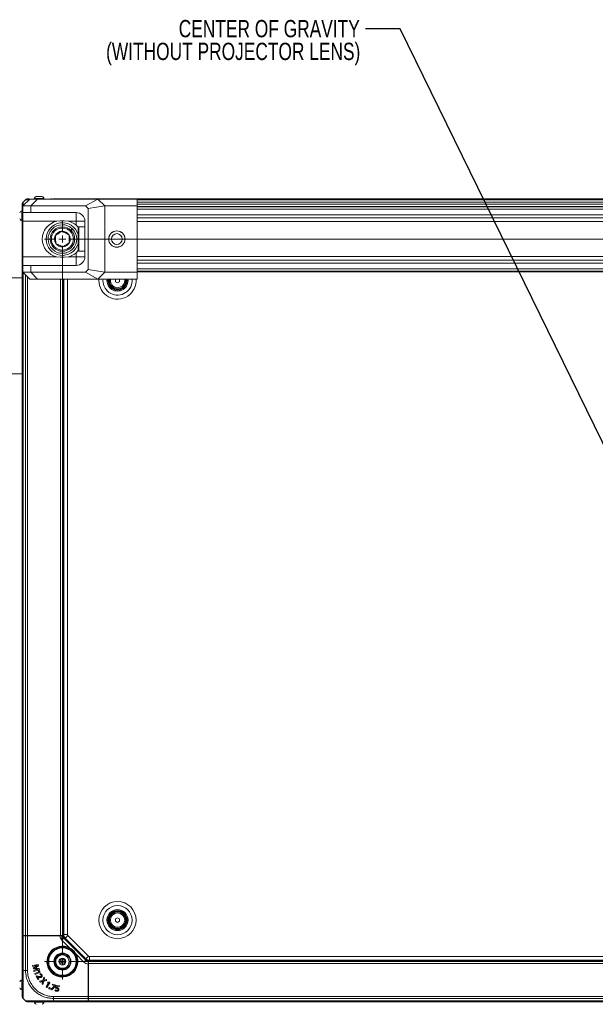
# Model space of a CAD drawing. Header units: millimetres. Extents: x 0 to 1118, y 0 to 864.
# Tile 278 of 372: x 709 to 815, y 385 to 566. Entities that reach past the tile are written whole.
import ezdxf

# ---------------------------------------------------------------- set-up
doc = ezdxf.new("R2010")
doc.units = ezdxf.units.MM
doc.styles.add('SLDTEXTSTYLE1', font='TXT', dxfattribs={"width": 0.75})
doc.dimstyles.new('SLDDIMSTYLE2', dxfattribs={"dimtxt": 0.18, "dimasz": 3.302, "dimexe": 0, "dimexo": 0.0625, "dimgap": 0, "dimtad": 0, "dimtih": 1, "dimtoh": 1, "dimdec": 0, "dimrnd": 1e-09, "dimzin": 0, "dimdsep": 46, "dimtxsty": 'Standard', "dimsah": 1, "dimcen": 0.09, "dimadec": 0, "dimazin": 0, "dimtfac": 3.302, "dimtdec": 0, "dimtofl": 0, "dimtmove": 0, "dimatfit": 3, "dimfxl": 1, "dimfrac": 2, "dimtolj": 1, "dimtzin": 0, "dimarcsym": 0})

# ---------------------------------------------------------------- blocks, each defined once
blk = doc.blocks.new('SW_NOTE_50')
at = {"color": 0, "linetype": 'Continuous', "lineweight": 0, "char_height": 3.175, "attachment_point": 3, "style": 'SLDTEXTSTYLE1'}
for s, insert in [('CENTER OF GRAVITY', (-1.04, 1.62)), ('(WITHOUT PROJECTOR LENS)', (-0.94, -2.56))]:
    blk.add_mtext(s, dxfattribs=dict(at, insert=insert))
blk = doc.blocks.new('SW_CENTERMARKSYMBOL_10')
at = {"color": 0, "linetype": 'Continuous', "lineweight": 0}
for p, q in [((0, 1.27), (0, 3.26)), ((196.25, 1.27), (196.25, 3.26)), ((-1.27, 0), (-3.26, 0)), ((0, 0), (-0.635, 0)), ((0, 0), (0, 0.635)), ((0, 0), (0, -0.635)), ((0, 0), (0.635, 0)), ((1.27, 0), (194.98, 0)), ((196.25, 0), (195.615, 0)), ((196.25, 0), (196.25, 0.635)), ((196.25, 0), (196.25, -0.635)), ((196.25, 0), (196.885, 0)), ((197.52, 0), (199.51, 0)), ((0, -131.48), (0, -1.27)), ((196.25, -131.48), (196.25, -1.27)), ((-1.27, -132.75), (-3.2725, -132.75)), ((0, -132.75), (-0.635, -132.75)), ((0, -132.75), (0, -132.115)), ((0, -132.75), (0, -133.385)), ((0, -132.75), (0.635, -132.75)), ((1.27, -132.75), (194.98, -132.75)), ((196.25, -132.75), (195.615, -132.75)), ((196.25, -132.75), (196.25, -132.115)), ((196.25, -132.75), (196.25, -133.385)), ((196.25, -132.75), (196.885, -132.75)), ((197.52, -132.75), (199.5225, -132.75)), ((0, -134.02), (0, -136.0225)), ((196.25, -134.02), (196.25, -136.0225))]:
    blk.add_line(p, q, dxfattribs=at)

msp = doc.modelspace()

# ---------------------------------------------------------------- linework, layer by layer
at = {"color": 7, "linetype": 'Continuous', "lineweight": 15}
for p, q in [((713.048, 533.905), (711.993, 533.905)), ((710.792, 533.41), (709.542, 532.16)), ((709.542, 532.16), (709.542, 530.91)), ((709.542, 532.16), (709.542, 532.16)), ((709.564, 532.832), (710.021, 533.289)), ((712.242, 533.41), (710.792, 533.41)), ((710.992, 532.16), (712.242, 533.41)), ((721.024, 532.16), (711.007, 532.16)), ((711.007, 530.91), (711.007, 532.16)), ((711.583, 533.5), (711.583, 533.435)), ((713.458, 533.5), (711.583, 533.5)), ((723.31, 533.41), (712.242, 533.41)), ((713.458, 533.435), (713.458, 533.5)), ((715.017, 533.435), (715.168, 533.435)), ((715.168, 533.435), (721.53, 533.435)), ((721.024, 532.16), (723.31, 533.41)), ((721.542, 531.643), (721.024, 532.16)), ((721.542, 531.643), (724.56, 532.16)), ((721.58, 533.435), (908.255, 533.435)), ((721.58, 533.435), (721.58, 533.41)), ((730.542, 533.41), (723.31, 533.41)), ((724.56, 532.16), (723.31, 533.41)), ((724.56, 519.96), (724.56, 532.16)), ((724.56, 532.16), (730.542, 532.16)), ((730.542, 532.16), (730.542, 533.41)), ((730.542, 519.96), (730.542, 532.16)), ((730.542, 532.06), (899.292, 532.06)), ((709.417, 531.269), (709.352, 531.269)), ((709.352, 531.269), (709.352, 529.394)), ((709.542, 530.91), (711.007, 530.91)), ((709.542, 530.91), (709.542, 529.323)), ((711.007, 530.91), (719.33, 530.91)), ((719.33, 530.91), (719.33, 529.323)), ((721.542, 531.643), (721.542, 520.478)), ((709.352, 529.394), (709.417, 529.394)), ((709.542, 529.323), (715.694, 529.323)), ((709.542, 522.798), (709.542, 529.323)), ((715.694, 529.323), (716.455, 529.41)), ((716.455, 529.41), (717.13, 529.41)), ((717.13, 529.41), (717.89, 529.323)), ((717.89, 529.323), (719.33, 529.323)), ((719.33, 529.323), (719.33, 528.587)), ((720.917, 529.323), (719.33, 529.323)), ((719.792, 528.31), (719.667, 528.185)), ((720.917, 528.31), (719.792, 528.31)), ((719.792, 528.31), (719.792, 523.834)), ((720.917, 522.798), (720.917, 529.323)), ((709.417, 527.685), (709.417, 527.835)), ((709.417, 521.322), (709.417, 527.685)), ((718.344, 527.69), (718.605, 527.959)), ((718.641, 527.924), (718.379, 527.655)), ((719.667, 523.935), (719.667, 528.185)), ((709.542, 522.798), (715.694, 522.798)), ((709.542, 521.21), (709.542, 522.798)), ((715.694, 522.798), (716.455, 522.71)), ((717.13, 522.71), (717.89, 522.798)), ((717.89, 522.798), (719.33, 522.798)), ((719.33, 523.534), (719.698, 523.942)), ((719.33, 522.798), (719.33, 523.534)), ((720.917, 522.798), (719.33, 522.798)), ((719.33, 521.21), (719.33, 522.798)), ((719.667, 523.935), (719.792, 523.81)), ((719.792, 523.834), (719.792, 523.81)), ((719.792, 523.81), (720.917, 523.81)), ((709.417, 398.098), (709.417, 521.273)), ((709.417, 521.273), (709.542, 521.273)), ((709.542, 519.96), (709.542, 521.21)), ((709.542, 521.21), (711.007, 521.21)), ((711.007, 521.21), (711.007, 519.96)), ((711.007, 521.21), (719.33, 521.21)), ((716.455, 522.71), (717.13, 522.71)), ((709.542, 519.96), (709.542, 519.96)), ((710.792, 518.71), (709.542, 519.96)), ((710.992, 519.96), (712.242, 518.71)), ((721.024, 519.96), (711.007, 519.96)), ((721.542, 520.478), (721.024, 519.96)), ((721.024, 519.96), (723.31, 518.71)), ((721.542, 520.478), (724.56, 519.96)), ((724.56, 519.96), (723.31, 518.71)), ((724.56, 519.96), (730.542, 519.96)), ((899.292, 520.06), (730.542, 520.06)), ((730.542, 519.96), (730.542, 518.71)), ((709.417, 518.962), (706.044, 518.962)), ((712.242, 518.71), (710.792, 518.71)), ((723.31, 518.71), (712.242, 518.71)), ((716.917, 518.71), (716.917, 398.098)), ((717.055, 518.71), (717.055, 398.276)), ((730.542, 518.71), (723.31, 518.71)), ((726.53, 518.659), (726.618, 518.71)), ((726.53, 518.212), (726.53, 518.659)), ((726.917, 517.988), (726.53, 518.212)), ((727.305, 518.212), (726.917, 517.988)), ((727.233, 518.7), (727.305, 518.659)), ((727.305, 518.659), (727.305, 518.212)), ((728.492, 518.435), (728.468, 518.71)), ((706.043, 501.312), (709.417, 501.312)), ((726.53, 401.159), (726.917, 401.383)), ((726.53, 400.712), (726.53, 401.159)), ((726.917, 400.488), (726.53, 400.712)), ((726.917, 401.383), (727.305, 401.159)), ((727.305, 400.712), (726.917, 400.488)), ((727.305, 401.159), (727.305, 400.712)), ((709.417, 398.098), (709.564, 398.098)), ((709.417, 391.686), (709.417, 398.049)), ((709.542, 398.054), (709.542, 398.098)), ((709.564, 398.098), (710.021, 398.098)), ((710.021, 398.063), (709.564, 398.055)), ((709.564, 398.055), (709.564, 391.686)), ((710.021, 398.098), (710.374, 398.098)), ((710.021, 398.048), (710.021, 398.063)), ((710.021, 398.063), (716.486, 398.063)), ((710.021, 398.033), (710.021, 398.048)), ((710.021, 398.048), (716.486, 398.048)), ((710.021, 398.033), (716.486, 398.033)), ((710.021, 391.658), (710.021, 398.033)), ((716.417, 398.098), (710.374, 398.098)), ((716.337, 398.03), (710.374, 398.03)), ((710.374, 398.03), (710.374, 391.66)), ((710.792, 398.098), (710.792, 398.063)), ((711.567, 398.063), (711.567, 398.098)), ((712.067, 398.098), (712.067, 398.063)), ((715.735, 398.098), (715.77, 398.063)), ((716.417, 398.098), (716.917, 398.098)), ((716.486, 398.048), (716.486, 398.063)), ((716.486, 398.063), (716.59, 398.048)), ((716.486, 398.033), (716.59, 398.048)), ((716.486, 398.048), (716.486, 398.033)), ((716.486, 398.048), (716.59, 398.048)), ((716.59, 398.048), (716.667, 398.059)), ((716.667, 398.067), (716.667, 397.165)), ((716.667, 398.059), (716.915, 398.059)), ((716.837, 398.039), (716.915, 398.059)), ((716.917, 398.048), (716.915, 398.059)), ((716.99, 398.098), (716.917, 398.098)), ((716.917, 398.048), (716.919, 398.037)), ((717.087, 398.037), (716.919, 398.037)), ((716.99, 398.098), (717.072, 398.098)), ((717.051, 398.037), (716.99, 398.098)), ((717.705, 398.276), (717.055, 398.276)), ((717.778, 398.099), (717.318, 397.64)), ((717.778, 398.099), (721.581, 394.296)), ((716.698, 397.247), (717.051, 397.6)), ((718.137, 395.808), (716.698, 397.247)), ((717.127, 397.638), (717.051, 397.6)), ((717.051, 397.6), (721.081, 393.569)), ((717.127, 397.638), (721.12, 393.645)), ((717.318, 397.64), (721.122, 393.837)), ((717.038, 394.756), (717.113, 394.736)), ((717.27, 394.457), (717.423, 394.365)), ((718.058, 395.774), (718.657, 395.175)), ((718.137, 395.808), (718.113, 395.764)), ((718.657, 395.175), (719.256, 394.577)), ((719.246, 394.632), (719.29, 394.655)), ((720.729, 393.216), (719.29, 394.655)), ((712.353, 392.784), (711.308, 392.615)), ((711.308, 392.615), (711.348, 392.44)), ((711.31, 392.614), (711.308, 392.615)), ((712.352, 392.782), (711.31, 392.614)), ((711.31, 392.614), (711.35, 392.442)), ((712.212, 392.598), (712.21, 392.595)), ((712.21, 392.595), (712.211, 392.592)), ((712.214, 392.591), (712.211, 392.592)), ((712.212, 392.598), (712.214, 392.591)), ((712.352, 392.782), (712.353, 392.784)), ((712.408, 392.538), (712.352, 392.782)), ((712.411, 392.537), (712.353, 392.784)), ((714.023, 393.223), (714.156, 393.223)), ((714.155, 393.31), (714.155, 393.348)), ((715.356, 393.662), (715.334, 393.558)), ((717.989, 393.068), (717.909, 392.849)), ((717.983, 393.008), (717.94, 392.836)), ((720.729, 393.216), (721.081, 393.569)), ((721.081, 393.569), (721.12, 393.645)), ((721.581, 394.296), (721.122, 393.837)), ((721.512, 392.855), (721.512, 386.893)), ((721.53, 393.109), (721.515, 393.004)), ((721.515, 393.004), (721.515, 386.539)), ((721.53, 393.004), (721.515, 393.004)), ((721.519, 393.605), (721.519, 393.437)), ((721.58, 393.508), (721.519, 393.569)), ((721.519, 393.437), (721.53, 393.435)), ((721.52, 393.355), (721.541, 393.434)), ((721.53, 393.435), (721.541, 393.434)), ((721.541, 393.185), (721.53, 393.109)), ((721.53, 393.109), (721.545, 393.004)), ((721.53, 393.109), (721.53, 393.004)), ((721.53, 393.004), (721.53, 386.539)), ((721.53, 393.004), (721.545, 393.004)), ((721.541, 393.434), (721.541, 393.185)), ((721.545, 393.004), (721.545, 386.539)), ((721.58, 393.591), (721.58, 393.508)), ((721.58, 393.56), (908.255, 393.56)), ((721.58, 393.435), (721.58, 393.508)), ((721.58, 393.435), (908.255, 393.435)), ((721.58, 392.935), (721.58, 393.435)), ((908.255, 392.935), (721.58, 392.935)), ((721.58, 392.935), (721.58, 386.893)), ((721.758, 394.223), (721.758, 393.573)), ((721.758, 394.223), (908.076, 394.223)), ((721.758, 393.573), (908.076, 393.573)), ((709.417, 391.535), (709.417, 391.686)), ((709.86, 391.685), (709.564, 391.685)), ((711.348, 392.44), (711.768, 392.512)), ((711.35, 392.442), (711.348, 392.44)), ((711.35, 392.442), (711.767, 392.514)), ((711.835, 392.396), (711.426, 392.157)), ((711.426, 392.157), (711.46, 392.012)), ((711.429, 392.156), (711.426, 392.157)), ((711.836, 392.394), (711.429, 392.156)), ((711.429, 392.156), (711.462, 392.014)), ((711.462, 392.014), (711.46, 392.012)), ((711.46, 392.012), (711.941, 391.965)), ((711.462, 392.014), (711.941, 391.967)), ((711.934, 391.817), (711.519, 391.7)), ((711.519, 391.7), (711.561, 391.517)), ((711.522, 391.699), (711.519, 391.7)), ((711.935, 391.815), (711.522, 391.699)), ((711.522, 391.699), (711.563, 391.52)), ((711.561, 391.517), (712.577, 391.814)), ((711.563, 391.52), (711.561, 391.517)), ((711.563, 391.52), (712.575, 391.816)), ((711.691, 392.123), (711.689, 392.131)), ((711.689, 392.131), (711.692, 392.129)), ((711.691, 392.123), (711.693, 392.125)), ((711.693, 392.125), (711.692, 392.129)), ((712.503, 391.447), (711.731, 391.102)), ((711.731, 391.102), (711.807, 390.932)), ((711.734, 391.101), (711.731, 391.102)), ((712.505, 391.446), (711.734, 391.101)), ((711.734, 391.101), (711.808, 390.935)), ((711.767, 392.514), (711.768, 392.512)), ((711.807, 390.932), (712.738, 391.348)), ((711.808, 390.935), (711.807, 390.932)), ((711.808, 390.935), (712.735, 391.349)), ((711.836, 392.394), (711.835, 392.396)), ((711.935, 391.815), (711.934, 391.817)), ((711.941, 391.967), (711.941, 391.965)), ((712.026, 392.309), (712.408, 392.538)), ((712.026, 392.309), (712.027, 392.307)), ((712.027, 392.307), (712.411, 392.537)), ((712.075, 392.103), (712.076, 392.105)), ((712.519, 392.057), (712.075, 392.103)), ((712.521, 392.059), (712.076, 392.105)), ((712.459, 391.672), (712.339, 391.582)), ((712.339, 391.582), (712.501, 391.45)), ((712.343, 391.582), (712.339, 391.582)), ((712.459, 391.669), (712.343, 391.582)), ((712.343, 391.582), (712.503, 391.452)), ((712.365, 391.936), (712.363, 391.934)), ((712.363, 391.934), (712.364, 391.929)), ((712.367, 391.927), (712.364, 391.929)), ((712.365, 391.936), (712.367, 391.927)), ((712.408, 392.538), (712.411, 392.537)), ((712.672, 391.496), (712.459, 391.672)), ((712.459, 391.669), (712.459, 391.672)), ((712.67, 391.494), (712.459, 391.669)), ((712.503, 391.452), (712.501, 391.45)), ((712.501, 391.45), (712.503, 391.447)), ((712.503, 391.452), (712.505, 391.446)), ((712.505, 391.446), (712.503, 391.447)), ((712.519, 392.057), (712.521, 392.059)), ((712.575, 391.816), (712.519, 392.057)), ((712.577, 391.814), (712.521, 392.059)), ((712.575, 391.816), (712.577, 391.814)), ((712.753, 391.104), (712.669, 390.982)), ((712.67, 391.494), (712.672, 391.496)), ((712.735, 391.349), (712.67, 391.494)), ((712.738, 391.348), (712.672, 391.496)), ((712.754, 391.101), (712.673, 390.983)), ((712.735, 391.349), (712.738, 391.348)), ((712.86, 390.846), (712.858, 390.845)), ((713.01, 390.896), (713.011, 390.897)), ((717.125, 391.869), (717.122, 391.868)), ((721.545, 392.288), (721.58, 392.253)), ((709.417, 389.976), (709.352, 389.976)), ((709.352, 389.976), (709.352, 388.101)), ((712.059, 390.679), (711.96, 390.615)), ((711.96, 390.615), (712.335, 390.034)), ((711.963, 390.614), (711.96, 390.615)), ((712.06, 390.676), (711.963, 390.614)), ((711.963, 390.614), (712.336, 390.037)), ((712.218, 390.638), (712.059, 390.679)), ((712.06, 390.676), (712.059, 390.679)), ((712.218, 390.635), (712.06, 390.676)), ((712.218, 390.635), (712.218, 390.638)), ((712.24, 390.473), (712.245, 390.476)), ((712.24, 390.473), (712.243, 390.472)), ((712.466, 390.121), (712.24, 390.473)), ((712.243, 390.472), (712.245, 390.474)), ((712.469, 390.12), (712.243, 390.472)), ((712.245, 390.476), (712.245, 390.474)), ((712.245, 390.476), (712.359, 390.442)), ((712.245, 390.474), (712.358, 390.44)), ((712.335, 390.034), (712.469, 390.12)), ((712.336, 390.037), (712.335, 390.034)), ((712.336, 390.037), (712.466, 390.121)), ((712.359, 390.442), (712.358, 390.44)), ((712.466, 390.121), (712.469, 390.12)), ((713.202, 389.852), (712.603, 389.693)), ((712.603, 389.693), (712.76, 389.537)), ((712.607, 389.691), (712.603, 389.693)), ((713.204, 389.85), (712.607, 389.691)), ((712.607, 389.691), (712.761, 389.54)), ((712.76, 389.537), (712.983, 389.613)), ((712.761, 389.54), (712.76, 389.537)), ((712.761, 389.54), (712.982, 389.615)), ((712.815, 390.598), (712.813, 390.6)), ((712.932, 390.449), (712.934, 390.448)), ((712.982, 389.615), (712.983, 389.613)), ((713.129, 389.468), (713.062, 389.238)), ((713.065, 389.239), (713.062, 389.238)), ((713.062, 389.238), (713.221, 389.081)), ((713.131, 389.468), (713.065, 389.239)), ((713.065, 389.239), (713.22, 389.086)), ((713.131, 389.468), (713.129, 389.468)), ((713.191, 389.69), (713.191, 389.687)), ((713.191, 389.69), (713.197, 389.684)), ((713.191, 389.687), (713.194, 389.683)), ((713.197, 389.684), (713.194, 389.683)), ((713.356, 390.435), (713.202, 389.852)), ((713.204, 389.85), (713.202, 389.852)), ((713.357, 390.431), (713.204, 389.85)), ((713.22, 389.086), (713.371, 389.694)), ((713.22, 389.086), (713.221, 389.081)), ((713.221, 389.081), (713.373, 389.692)), ((713.513, 390.28), (713.356, 390.435)), ((713.357, 390.431), (713.356, 390.435)), ((713.51, 390.279), (713.357, 390.431)), ((713.371, 389.694), (713.951, 389.843)), ((713.371, 389.694), (713.373, 389.692)), ((713.373, 389.692), (713.955, 389.842)), ((713.376, 389.856), (713.379, 389.856)), ((713.38, 389.852), (713.376, 389.856)), ((713.381, 389.854), (713.379, 389.856)), ((713.38, 389.852), (713.381, 389.854)), ((713.439, 390.045), (713.51, 390.279)), ((713.439, 390.045), (713.441, 390.044)), ((713.441, 390.044), (713.513, 390.28)), ((713.51, 390.279), (713.513, 390.28)), ((713.798, 389.997), (713.565, 389.922)), ((713.798, 389.995), (713.565, 389.92)), ((713.565, 389.92), (713.565, 389.922)), ((713.955, 389.842), (713.798, 389.997)), ((713.798, 389.995), (713.798, 389.997)), ((713.951, 389.843), (713.798, 389.995)), ((714.255, 389.382), (713.805, 388.667)), ((714.258, 389.382), (713.808, 388.667)), ((713.951, 389.843), (713.955, 389.842)), ((713.962, 388.57), (714.503, 389.429)), ((713.963, 388.567), (714.506, 389.429)), ((714.095, 389.544), (714.045, 389.403)), ((714.048, 389.405), (714.045, 389.403)), ((714.045, 389.403), (714.253, 389.383)), ((714.096, 389.542), (714.048, 389.405)), ((714.048, 389.405), (714.254, 389.385)), ((714.369, 389.516), (714.095, 389.544)), ((714.096, 389.542), (714.095, 389.544)), ((714.369, 389.513), (714.096, 389.542)), ((714.254, 389.385), (714.253, 389.383)), ((714.253, 389.383), (714.255, 389.382)), ((714.254, 389.385), (714.258, 389.382)), ((714.258, 389.382), (714.255, 389.382)), ((714.506, 389.429), (714.369, 389.516)), ((714.369, 389.513), (714.369, 389.516)), ((714.503, 389.429), (714.369, 389.513)), ((714.503, 389.429), (714.506, 389.429)), ((714.964, 389.182), (714.911, 389.032)), ((714.913, 389.033), (714.911, 389.032)), ((714.911, 389.032), (715.363, 388.871)), ((714.966, 389.18), (714.913, 389.033)), ((714.913, 389.033), (715.365, 388.872)), ((715.61, 388.953), (714.964, 389.182)), ((714.966, 389.18), (714.964, 389.182)), ((715.607, 388.951), (714.966, 389.18)), ((715.715, 388.933), (715.551, 388.44)), ((715.716, 388.93), (715.554, 388.443)), ((715.566, 388.837), (715.607, 388.951)), ((715.568, 388.836), (715.61, 388.953)), ((715.607, 388.951), (715.61, 388.953)), ((716.232, 388.833), (715.715, 388.933)), ((715.716, 388.93), (715.715, 388.933)), ((716.23, 388.831), (715.716, 388.93)), ((716.705, 390.674), (716.705, 390.542)), ((716.83, 390.673), (716.792, 390.673)), ((709.352, 388.101), (709.417, 388.101)), ((713.805, 388.667), (713.963, 388.567)), ((713.808, 388.667), (713.805, 388.667)), ((713.808, 388.667), (713.962, 388.57)), ((713.962, 388.57), (713.963, 388.567)), ((714.325, 388.475), (714.323, 388.476)), ((714.378, 388.314), (714.376, 388.312)), ((714.376, 388.312), (714.377, 388.312)), ((714.378, 388.314), (714.378, 388.314)), ((714.484, 388.533), (714.485, 388.535)), ((714.536, 388.372), (714.538, 388.371)), ((715.362, 388.868), (714.67, 388.205)), ((714.674, 388.206), (714.67, 388.205)), ((714.67, 388.205), (714.862, 388.137)), ((715.364, 388.867), (714.674, 388.206)), ((714.674, 388.206), (714.861, 388.139)), ((714.861, 388.139), (715.566, 388.837)), ((714.861, 388.139), (714.862, 388.137)), ((714.862, 388.137), (715.568, 388.836)), ((715.363, 388.871), (715.362, 388.868)), ((715.364, 388.867), (715.362, 388.868)), ((715.365, 388.872), (715.363, 388.871)), ((715.365, 388.872), (715.364, 388.867)), ((715.476, 388.132), (715.41, 387.997)), ((715.477, 388.129), (715.413, 387.997)), ((715.566, 388.837), (715.568, 388.836)), ((715.664, 387.889), (715.663, 387.887)), ((715.686, 388.036), (715.686, 388.038)), ((715.691, 388.425), (715.69, 388.423)), ((715.746, 388.554), (715.816, 388.753)), ((715.746, 388.554), (715.749, 388.556)), ((715.749, 388.556), (715.817, 388.75)), ((715.816, 388.753), (715.817, 388.75)), ((715.816, 388.753), (716.2, 388.679)), ((715.817, 388.75), (716.202, 388.676)), ((715.822, 388.544), (715.822, 388.547)), ((715.941, 388.179), (715.938, 388.179)), ((716.052, 388.433), (716.053, 388.435)), ((716.133, 388.156), (716.135, 388.156)), ((716.2, 388.679), (716.23, 388.831)), ((716.2, 388.679), (716.202, 388.676)), ((716.202, 388.676), (716.232, 388.833)), ((716.23, 388.831), (716.232, 388.833)), ((721.58, 388.082), (721.53, 388.082)), ((721.545, 388.585), (721.58, 388.585)), ((721.58, 388.085), (721.545, 388.085)), ((721.58, 387.948), (721.545, 387.948)), ((721.58, 387.935), (721.545, 387.935)), ((721.545, 387.435), (721.58, 387.435)), ((710.021, 386.082), (709.564, 386.539)), ((711.583, 385.935), (711.583, 385.87)), ((711.583, 385.87), (713.458, 385.87)), ((713.458, 385.87), (713.458, 385.935)), ((715.168, 385.935), (715.017, 385.935)), ((721.515, 386.539), (715.139, 386.539)), ((715.142, 386.893), (721.512, 386.893)), ((715.167, 386.378), (715.167, 386.082)), ((715.167, 386.082), (721.537, 386.082)), ((721.53, 385.935), (715.168, 385.935)), ((721.53, 386.539), (721.515, 386.539)), ((721.545, 386.539), (721.53, 386.539)), ((721.545, 386.539), (721.537, 386.082)), ((721.54, 386.285), (721.58, 386.285)), ((721.58, 386.539), (721.58, 386.893)), ((721.58, 386.893), (908.255, 386.893)), ((908.255, 386.539), (721.58, 386.539)), ((721.58, 386.082), (721.58, 386.539)), ((721.58, 386.082), (908.255, 386.082)), ((721.58, 385.935), (721.58, 386.082)), ((908.255, 385.935), (721.58, 385.935))]:
    msp.add_line(p, q, dxfattribs=at)
at = {"color": 9, "linetype": 'Continuous', "lineweight": 15}
for p, q in [((899.292, 533.289), (730.542, 533.289)), ((730.542, 532.832), (899.292, 532.832)), ((899.292, 532.478), (730.542, 532.478)), ((899.292, 531.97), (730.542, 531.97)), ((730.542, 531.526), (899.292, 531.526)), ((899.292, 530.504), (730.542, 530.504)), ((730.542, 529.927), (899.292, 529.927)), ((899.292, 529.293), (730.542, 529.293)), ((730.542, 522.828), (899.292, 522.828)), ((899.292, 522.194), (730.542, 522.194)), ((730.542, 521.617), (899.292, 521.617)), ((709.564, 519.939), (709.564, 398.098)), ((710.021, 398.098), (710.021, 519.482)), ((899.292, 520.595), (730.542, 520.595)), ((730.542, 520.151), (899.292, 520.151)), ((710.374, 519.128), (710.374, 398.098)), ((716.417, 398.098), (716.417, 518.71)), ((717.042, 518.71), (717.042, 398.098)), ((717.705, 518.71), (717.705, 398.276)), ((723.501, 518.435), (723.512, 518.71)), ((724.24, 518.435), (724.254, 518.71)), ((728.235, 518.435), (728.206, 518.71)), ((709.661, 398.098), (709.661, 398.057)), ((721.545, 386.935), (721.58, 386.935))]:
    msp.add_line(p, q, dxfattribs=at)
at = {"color": 7, "linetype": 'Continuous', "lineweight": 15, "flags": 128}
for points in [[(714.823, 533.41), (714.765, 533.426), (714.667, 533.435)], [(714.155, 393.348), (714.121, 393.689), (714.077, 393.862)], [(712.673, 390.983), (712.671, 390.983), (712.669, 390.982)], [(712.754, 391.101), (712.754, 391.102), (712.753, 391.104)], [(717.343, 390.596), (717.171, 390.639), (716.83, 390.673)], [(714.378, 388.314), (714.378, 388.313), (714.377, 388.313), (714.377, 388.312)], [(715.413, 387.997), (715.411, 387.997), (715.41, 387.997)], [(715.477, 388.129), (715.476, 388.131), (715.476, 388.132)], [(715.554, 388.443), (715.553, 388.441), (715.551, 388.44)]]:
    msp.add_lwpolyline(points, dxfattribs=at)
at = {"color": 9, "linetype": 'Continuous', "lineweight": 15, "flags": 128}
msp.add_lwpolyline([(715.017, 533.435), (715.086, 533.426), (715.128, 533.41)], dxfattribs=at)
at = {"color": 7, "linetype": 'Continuous', "lineweight": 15}
for centre, radius in [((716.792, 526.06), 2.25), ((716.792, 526.06), 2.025), ((726.792, 526.06), 1.5), ((726.792, 526.06), 1.485), ((726.792, 526.06), 0.992), ((726.917, 400.935), 3.417), ((726.917, 400.935), 2.677), ((726.917, 400.935), 1.938), ((726.917, 400.935), 1.75), ((726.917, 400.935), 1.688), ((726.917, 400.935), 1.575), ((726.917, 400.935), 1.5), ((726.917, 400.935), 1.318), ((716.792, 393.31), 2.638), ((716.792, 393.31), 2.513), ((716.792, 393.31), 1.562), ((716.792, 393.31), 0.65), ((716.792, 393.31), 0.472), ((716.792, 393.31), 0.223)]:
    msp.add_circle(centre, radius, dxfattribs=at)
for centre, radius, start, end in [((712.521, 532.962), 1.081, 119.2162, 150.11785), ((712.521, 532.962), 1.081, 29.88215, 60.7838), ((709.891, 530.332), 1.081, 119.88215, 150.7838), ((719.33, 529.323), 1.588, 360, 90), ((709.891, 530.332), 1.081, 209.2162, 240.11785), ((716.455, 526.06), 3.35, 103.12409, 256.87591), ((716.792, 526.06), 3, 16.59784, 343.40216), ((716.792, 526.06), 2.625, 46.3178, 45.22643), ((717.13, 526.06), 3.35, 48.95007, 76.87591), ((716.792, 526.06), 1.443, 153.17836, 213.17836), ((716.792, 526.06), 1.443, 93.17836, 153.17836), ((716.792, 526.06), 1.443, 33.17836, 93.17836), ((716.792, 526.06), 1.443, 333.17836, 33.17836), ((716.792, 526.06), 1.443, 213.17836, 273.17836), ((716.792, 526.06), 1.443, 273.17836, 333.17836), ((717.13, 526.06), 3.35, 283.12409, 311.04993), ((719.33, 522.798), 1.588, 270, 0), ((726.917, 518.435), 1.75, 170.9589, 9.0411), ((726.917, 518.435), 1.688, 170.62108, 9.37892), ((726.917, 518.435), 1.575, 169.94443, 0), ((726.917, 518.435), 1.5, 169.43602, 10.56398), ((717.955, 398.276), 0.9, 180, 225), ((717.955, 398.276), 0.25, 180, 225), ((716.792, 393.31), 2.837, 61.69971, 28.30029), ((716.792, 393.31), 2.787, 61.69971, 28.30029), ((716.792, 393.31), 2.77, 55.45588, 34.54412), ((716.792, 393.31), 1.354, 120.69597, 284.29378), ((716.792, 393.31), 1.229, 59.10479, 345.74281), ((716.792, 393.31), 1.479, 77.2483, 122.20003), ((716.792, 393.31), 2.77, 34.54412, 55.45588), ((721.758, 394.473), 0.9, 225, 270), ((721.758, 394.473), 0.25, 225, 270), ((709.891, 389.039), 1.081, 119.88215, 150.7838), ((709.891, 389.039), 1.081, 209.2162, 240.11785), ((712.521, 386.409), 1.081, 209.88215, 240.7838), ((712.521, 386.409), 1.081, 299.2162, 330.11785)]:
    msp.add_arc(centre, radius, start, end, dxfattribs=at)
at = {"color": 9, "linetype": 'Continuous', "lineweight": 15}
for radius, start, end in [(3.417, 180, 4.6168), (2.677, 180, 5.8962), (1.938, 171.84014, 8.15986), (1.318, 167.95614, 0)]:
    msp.add_arc((726.917, 518.435), radius, start, end, dxfattribs=at)
at = {"color": 7, "linetype": 'Continuous', "lineweight": 15}
for centre, major_axis, ratio, start_param, end_param in [((714.542, 537.16), (4.619, 4.619), 0.4142136, 3.5301323, 3.5342917), ((721.53, 532.935), (0, 0.5), 0.0174551, 5.9656249, 6.2831853), ((709.917, 521.322), (0.5, 0), 0.0174551, 3.1415927, 3.9269908), ((714.542, 514.96), (-4.619, 4.619), 0.4142136, 5.8904862, 5.8946457), ((709.917, 398.049), (0.5, 0), 0.0174551, 2.3561945, 3.1415927), ((710.374, 398.039), (0.5, 0), 0.0174551, 3.9269908, 4.712389), ((721.521, 386.893), (0, 0.5), 0.0174551, 1.5707963, 2.3561945), ((721.53, 386.435), (0, 0.5), 0.0174551, 3.1415927, 3.9269908)]:
    msp.add_ellipse(centre, major_axis=major_axis, ratio=ratio, start_param=start_param, end_param=end_param, dxfattribs=at)
for points in [[(709.563, 532.832), (709.542, 532.807), (709.498, 532.758), (709.453, 532.671), (709.423, 532.576), (709.419, 532.511), (709.417, 532.478)], [(710.021, 533.289), (710.045, 533.311), (710.094, 533.355), (710.182, 533.4), (710.276, 533.43), (710.341, 533.434), (710.374, 533.435)], [(709.564, 527.685), (709.542, 527.685), (709.498, 527.685), (709.453, 527.685), (709.423, 527.685), (709.419, 527.685), (709.417, 527.685)], [(709.564, 391.686), (709.542, 391.686), (709.498, 391.686), (709.453, 391.686), (709.423, 391.686), (709.419, 391.686), (709.417, 391.686)], [(710.021, 391.658), (710.045, 391.658), (710.094, 391.658), (710.182, 391.659), (710.276, 391.659), (710.341, 391.66), (710.374, 391.66)], [(709.564, 386.539), (709.542, 386.563), (709.498, 386.612), (709.453, 386.7), (709.423, 386.794), (709.419, 386.86), (709.417, 386.893)], [(710.021, 386.082), (710.045, 386.06), (710.094, 386.016), (710.182, 385.971), (710.276, 385.941), (710.342, 385.937), (710.374, 385.935)], [(715.139, 386.539), (715.139, 386.563), (715.14, 386.612), (715.14, 386.7), (715.141, 386.794), (715.141, 386.86), (715.142, 386.893)], [(715.167, 386.082), (715.167, 386.06), (715.167, 386.016), (715.167, 385.971), (715.168, 385.941), (715.168, 385.937), (715.168, 385.935)]]:
    msp.add_open_spline(points, degree=3, dxfattribs=at)
for points, knots in [([(709.417, 527.685), (709.417, 528.083), (709.417, 528.763), (709.417, 529.672), (709.417, 530.417), (709.417, 531.068), (709.417, 531.609), (709.417, 532.029), (709.417, 532.32), (709.417, 532.46), (709.417, 532.473), (709.417, 532.478)], [0, 0, 0, 0, 0.1584128, 0.2711139, 0.3838354, 0.4991898, 0.6083334, 0.7174776, 0.826751, 0.9360043, 1, 1, 1, 1]), ([(709.542, 532.16), (709.557, 532.162), (709.586, 532.167), (709.807, 532.173), (710.156, 532.171), (710.564, 532.164), (710.875, 532.162), (710.992, 532.16)], [0, 0, 0, 0, 0.2138865, 0.4339709, 0.6478581, 0.8679536, 1, 1, 1, 1]), ([(710.374, 533.435), (710.386, 533.435), (710.409, 533.435), (710.526, 533.435), (710.663, 533.435), (710.708, 533.435)], [0, 0, 0, 0, 0.40144, 0.8028188, 1, 1, 1, 1]), ([(719.694, 528.212), (719.683, 528.225), (719.581, 528.364), (719.449, 528.481), (719.33, 528.587)], [0, 0, 0, 0, 0.098449, 1, 1, 1, 1]), ([(715.519, 526.721), (715.483, 526.658), (715.366, 526.452), (715.341, 526.044), (715.401, 525.638), (715.536, 525.442), (715.578, 525.38)], [0, 0, 0, 0, 0.1533451, 0.49839, 0.8425732, 1, 1, 1, 1]), ([(716.712, 527.502), (716.643, 527.457), (716.451, 527.331), (716.095, 527.098), (715.751, 526.873), (715.563, 526.75), (715.504, 526.712)], [0, 0, 0, 0, 0.1809422, 0.5062926, 0.8439745, 1, 1, 1, 1]), ([(715.504, 526.712), (715.51, 526.613), (715.521, 526.412), (715.541, 526.04), (715.564, 525.64), (715.578, 525.384), (715.584, 525.271)], [0, 0, 0, 0, 0.2164575, 0.4403159, 0.7519042, 1, 1, 1, 1]), ([(718, 526.85), (717.912, 526.895), (717.732, 526.986), (717.399, 527.154), (717.042, 527.335), (716.813, 527.45), (716.712, 527.502)], [0, 0, 0, 0, 0.2164575, 0.4403159, 0.7519042, 1, 1, 1, 1]), ([(718.08, 525.409), (718.075, 525.508), (718.064, 525.709), (718.043, 526.081), (718.021, 526.481), (718.006, 526.737), (718, 526.85)], [0, 0, 0, 0, 0.21645753, 0.44031588, 0.75190421, 1, 1, 1, 1]), ([(715.584, 525.271), (715.672, 525.226), (715.852, 525.135), (716.185, 524.967), (716.542, 524.786), (716.771, 524.671), (716.872, 524.619)], [0, 0, 0, 0, 0.2164575, 0.4403159, 0.7519042, 1, 1, 1, 1]), ([(716.872, 524.619), (716.931, 524.658), (717.119, 524.78), (717.463, 525.006), (717.819, 525.238), (718.011, 525.364), (718.08, 525.409)], [0, 0, 0, 0, 0.1560255, 0.4937074, 0.8190578, 1, 1, 1, 1]), ([(709.542, 519.96), (709.557, 519.958), (709.586, 519.954), (709.807, 519.948), (710.156, 519.95), (710.564, 519.957), (710.875, 519.959), (710.992, 519.96)], [0, 0, 0, 0, 0.2138865, 0.4339709, 0.6478581, 0.8679536, 1, 1, 1, 1]), ([(716.337, 398.03), (716.393, 398.031), (716.506, 398.031), (716.657, 398.032), (716.771, 398.035), (716.825, 398.037), (716.834, 398.038), (716.837, 398.039)], [0, 0, 0, 0, 0.2256354, 0.4512756, 0.6767085, 0.9011407, 1, 1, 1, 1]), ([(716.698, 397.247), (716.609, 397.356), (716.43, 397.573), (716.352, 397.865), (716.338, 398.017), (716.337, 398.03)], [0, 0, 0, 0, 0.4773013, 0.9546063, 1, 1, 1, 1]), ([(716.837, 398.039), (716.854, 397.958), (716.888, 397.794), (716.996, 397.665), (717.051, 397.6)], [0, 0, 0, 0, 0.4906289, 1, 1, 1, 1]), ([(716.919, 398.037), (716.938, 397.964), (716.976, 397.816), (717.076, 397.698), (717.127, 397.638)], [0, 0, 0, 0, 0.48797069, 1, 1, 1, 1]), ([(717.119, 394.753), (717.173, 394.739), (717.378, 394.685), (717.708, 394.503), (718.035, 394.158), (718.271, 393.657), (718.299, 393.011), (718.026, 392.425), (717.616, 392.052), (717.181, 391.857), (716.631, 391.8), (716.012, 391.987), (715.549, 392.438), (715.331, 392.949), (715.299, 393.419), (715.365, 393.828), (715.52, 394.014), (715.573, 394.079)], [0, 0, 0, 0, 0.0226348, 0.0857792, 0.1486895, 0.2118643, 0.3057057, 0.3998128, 0.4630433, 0.525872, 0.5891277, 0.6829586, 0.7770051, 0.840306, 0.9030685, 0.9663893, 1, 1, 1, 1]), ([(716.004, 394.562), (715.875, 394.456), (715.618, 394.244), (715.395, 393.787), (715.33, 393.294), (715.434, 392.812), (715.691, 392.396), (716.068, 392.094), (716.519, 391.937), (716.885, 391.937), (717.081, 391.987), (717.126, 391.998)], [0, 0, 0, 0, 0.1241904, 0.2484357, 0.3705956, 0.4924505, 0.6119808, 0.7311332, 0.8483383, 0.9647831, 1, 1, 1, 1]), ([(716.101, 394.475), (716.229, 394.555), (716.485, 394.714), (716.851, 394.773), (717.059, 394.757), (717.119, 394.753)], [0, 0, 0, 0, 0.4175703, 0.83439, 1, 1, 1, 1]), ([(716.101, 394.475), (716.226, 394.522), (716.493, 394.622), (716.911, 394.61), (717.16, 394.504), (717.27, 394.457)], [0, 0, 0, 0, 0.3305911, 0.7053593, 1, 1, 1, 1]), ([(717.27, 394.457), (717.337, 394.425), (717.494, 394.35), (717.703, 394.171), (717.881, 393.933), (717.998, 393.657), (718.043, 393.364), (718.032, 393.108), (717.978, 392.963), (717.959, 392.911)], [0, 0, 0, 0, 0.1197387, 0.2789712, 0.4359436, 0.5950569, 0.7535269, 0.9108808, 1, 1, 1, 1]), ([(717.983, 393.008), (717.997, 393.108), (718.031, 393.365), (717.937, 393.783), (717.709, 394.145), (717.503, 394.304), (717.423, 394.365)], [0, 0, 0, 0, 0.1936153, 0.499744, 0.8059807, 1, 1, 1, 1]), ([(719.246, 394.632), (719.116, 394.838), (718.826, 395.3), (718.367, 395.599), (718.113, 395.764)], [0, 0, 0, 0, 0.4464903, 1, 1, 1, 1]), ([(718.137, 395.808), (718.268, 395.734), (718.534, 395.583), (718.952, 395.212), (719.161, 394.867), (719.29, 394.655)], [0, 0, 0, 0, 0.272729, 0.5542341, 1, 1, 1, 1]), ([(711.767, 392.514), (711.816, 392.523), (711.915, 392.541), (712.063, 392.569), (712.162, 392.588), (712.212, 392.598)], [0, 0, 0, 0, 0.33177482, 0.66588286, 1, 1, 1, 1]), ([(711.768, 392.512), (711.817, 392.521), (711.915, 392.539), (712.063, 392.567), (712.161, 392.586), (712.21, 392.595)], [0, 0, 0, 0, 0.3332064, 0.6665987, 1, 1, 1, 1]), ([(712.211, 392.592), (712.166, 392.571), (712.08, 392.529), (711.954, 392.463), (711.874, 392.418), (711.835, 392.396)], [0, 0, 0, 0, 0.35334565, 0.67656809, 1, 1, 1, 1]), ([(712.214, 392.591), (712.169, 392.569), (712.082, 392.528), (711.956, 392.462), (711.876, 392.417), (711.836, 392.394)], [0, 0, 0, 0, 0.35193923, 0.67586293, 1, 1, 1, 1]), ([(717.94, 392.836), (717.894, 392.723), (717.796, 392.479), (717.512, 392.175), (717.255, 392.057), (717.126, 391.998)], [0, 0, 0, 0, 0.303461, 0.6497301, 1, 1, 1, 1]), ([(721.512, 392.855), (721.5, 392.856), (721.348, 392.87), (721.056, 392.948), (720.838, 393.127), (720.729, 393.216)], [0, 0, 0, 0, 0.04345689, 0.52080526, 1, 1, 1, 1]), ([(721.081, 393.569), (721.147, 393.514), (721.275, 393.406), (721.44, 393.372), (721.52, 393.355)], [0, 0, 0, 0, 0.5093612, 1, 1, 1, 1]), ([(721.12, 393.645), (721.18, 393.594), (721.297, 393.494), (721.446, 393.456), (721.519, 393.437)], [0, 0, 0, 0, 0.5120471, 1, 1, 1, 1]), ([(721.52, 393.355), (721.519, 393.346), (721.517, 393.328), (721.515, 393.232), (721.513, 393.098), (721.512, 392.964), (721.512, 392.881), (721.512, 392.855)], [0, 0, 0, 0, 0.2229665, 0.4459065, 0.6696214, 0.8946172, 1, 1, 1, 1]), ([(709.417, 386.893), (709.417, 386.903), (709.417, 386.923), (709.417, 387.091), (709.417, 387.383), (709.417, 387.798), (709.417, 388.312), (709.417, 388.916), (709.417, 389.619), (709.417, 390.385), (709.417, 391.084), (709.417, 391.521), (709.417, 391.686)], [0, 0, 0, 0, 0.0929147, 0.1858152, 0.2944776, 0.4031621, 0.5002013, 0.6086254, 0.7170441, 0.8255688, 0.9340808, 1, 1, 1, 1]), ([(709.564, 391.686), (709.564, 391.508), (709.564, 391.043), (709.567, 390.29), (709.573, 389.469), (709.579, 388.704), (709.582, 388.053), (709.581, 387.5), (709.576, 387.057), (709.569, 386.75), (709.564, 386.571), (709.564, 386.55), (709.564, 386.539)], [0, 0, 0, 0, 0.0657965, 0.1727607, 0.2828934, 0.389757, 0.4997969, 0.5968708, 0.7039461, 0.8142113, 0.9061257, 1, 1, 1, 1]), ([(709.86, 391.686), (709.862, 391.684), (709.878, 391.675), (709.932, 391.665), (709.983, 391.661), (710.021, 391.658)], [0, 0, 0, 0, 0.0512389, 0.3045526, 1, 1, 1, 1]), ([(715.139, 386.539), (714.972, 386.545), (714.515, 386.561), (713.772, 386.705), (712.949, 387.011), (712.183, 387.457), (711.456, 388.068), (710.858, 388.808), (710.416, 389.642), (710.097, 390.572), (710.048, 391.262), (710.021, 391.658)], [0, 0, 0, 0, 0.0627054, 0.1705801, 0.2816652, 0.3894286, 0.5004169, 0.6352697, 0.7422845, 0.8524245, 1, 1, 1, 1]), ([(710.374, 391.66), (710.4, 391.292), (710.446, 390.654), (710.749, 389.791), (711.162, 389.017), (711.72, 388.33), (712.394, 387.761), (713.099, 387.342), (713.866, 387.053), (714.557, 386.913), (714.985, 386.898), (715.142, 386.893)], [0, 0, 0, 0, 0.1476521, 0.2562048, 0.3647764, 0.4995885, 0.6089422, 0.7182918, 0.8277419, 0.9371756, 1, 1, 1, 1]), ([(711.689, 392.131), (711.734, 392.153), (711.814, 392.192), (711.926, 392.252), (711.993, 392.29), (712.026, 392.309)], [0, 0, 0, 0, 0.3935452, 0.696705, 1, 1, 1, 1]), ([(712.075, 392.103), (712.026, 392.107), (711.937, 392.115), (711.808, 392.12), (711.73, 392.122), (711.691, 392.123)], [0, 0, 0, 0, 0.3897151, 0.6948017, 1, 1, 1, 1]), ([(711.692, 392.129), (711.737, 392.152), (711.816, 392.191), (711.927, 392.25), (711.994, 392.288), (712.027, 392.307)], [0, 0, 0, 0, 0.3951441, 0.697506, 1, 1, 1, 1]), ([(712.076, 392.105), (712.026, 392.109), (711.937, 392.117), (711.809, 392.122), (711.732, 392.124), (711.693, 392.125)], [0, 0, 0, 0, 0.3913113, 0.6956005, 1, 1, 1, 1]), ([(712.364, 391.929), (712.315, 391.918), (712.219, 391.895), (712.076, 391.857), (711.982, 391.83), (711.934, 391.817)], [0, 0, 0, 0, 0.3378196, 0.6688819, 1, 1, 1, 1]), ([(712.367, 391.927), (712.318, 391.916), (712.221, 391.894), (712.078, 391.855), (711.983, 391.828), (711.935, 391.815)], [0, 0, 0, 0, 0.33624345, 0.66809265, 1, 1, 1, 1]), ([(711.941, 391.967), (711.991, 391.962), (712.086, 391.952), (712.227, 391.942), (712.319, 391.938), (712.365, 391.936)], [0, 0, 0, 0, 0.3528751, 0.6763398, 1, 1, 1, 1]), ([(711.941, 391.965), (711.99, 391.96), (712.086, 391.95), (712.226, 391.94), (712.317, 391.936), (712.363, 391.934)], [0, 0, 0, 0, 0.3541542, 0.6769804, 1, 1, 1, 1]), ([(712.669, 390.982), (712.693, 390.973), (712.734, 390.955), (712.803, 390.914), (712.837, 390.872), (712.858, 390.845)], [0, 0, 0, 0, 0.31714354, 0.57050014, 1, 1, 1, 1]), ([(712.673, 390.983), (712.696, 390.974), (712.737, 390.956), (712.805, 390.915), (712.839, 390.873), (712.86, 390.846)], [0, 0, 0, 0, 0.3191578, 0.5704597, 1, 1, 1, 1]), ([(713.011, 390.897), (712.992, 390.924), (712.94, 390.996), (712.848, 391.067), (712.775, 391.095), (712.753, 391.104)], [0, 0, 0, 0, 0.2988214, 0.7938796, 1, 1, 1, 1]), ([(713.01, 390.896), (712.99, 390.923), (712.938, 390.995), (712.848, 391.064), (712.775, 391.093), (712.754, 391.101)], [0, 0, 0, 0, 0.30007674, 0.79744417, 1, 1, 1, 1]), ([(712.858, 390.845), (712.872, 390.821), (712.892, 390.784), (712.9, 390.724), (712.886, 390.675), (712.857, 390.631), (712.827, 390.61), (712.813, 390.6)], [0, 0, 0, 0, 0.2858471, 0.4510286, 0.6171853, 0.8186625, 1, 1, 1, 1]), ([(712.86, 390.846), (712.873, 390.822), (712.894, 390.784), (712.902, 390.724), (712.888, 390.674), (712.859, 390.629), (712.829, 390.608), (712.815, 390.598)], [0, 0, 0, 0, 0.28522731, 0.45098958, 0.61771374, 0.81941146, 1, 1, 1, 1]), ([(712.932, 390.449), (712.967, 390.477), (713.031, 390.528), (713.077, 390.639), (713.077, 390.754), (713.044, 390.837), (713.016, 390.885), (713.01, 390.896)], [0, 0, 0, 0, 0.2547223, 0.4799481, 0.6772944, 0.9226686, 1, 1, 1, 1]), ([(712.934, 390.448), (712.968, 390.475), (713.033, 390.527), (713.079, 390.638), (713.079, 390.754), (713.046, 390.838), (713.018, 390.886), (713.011, 390.897)], [0, 0, 0, 0, 0.254989, 0.4802614, 0.6776544, 0.9227771, 1, 1, 1, 1]), ([(712.813, 390.6), (712.784, 390.586), (712.713, 390.553), (712.58, 390.56), (712.412, 390.588), (712.29, 390.619), (712.218, 390.638)], [0, 0, 0, 0, 0.156836, 0.3822149, 0.6337207, 1, 1, 1, 1]), ([(712.815, 390.598), (712.785, 390.584), (712.713, 390.551), (712.58, 390.557), (712.412, 390.586), (712.29, 390.617), (712.218, 390.635)], [0, 0, 0, 0, 0.1576035, 0.3836018, 0.6355895, 1, 1, 1, 1]), ([(712.358, 390.44), (712.407, 390.428), (712.504, 390.404), (712.653, 390.383), (712.803, 390.383), (712.891, 390.427), (712.934, 390.448)], [0, 0, 0, 0, 0.2539302, 0.508119, 0.7640373, 1, 1, 1, 1]), ([(712.359, 390.442), (712.407, 390.43), (712.505, 390.406), (712.653, 390.385), (712.803, 390.386), (712.891, 390.429), (712.932, 390.449)], [0, 0, 0, 0, 0.2547076, 0.509676, 0.7664143, 1, 1, 1, 1]), ([(712.982, 389.615), (713.006, 389.622), (713.053, 389.638), (713.123, 389.662), (713.169, 389.68), (713.191, 389.69)], [0, 0, 0, 0, 0.33742198, 0.66848372, 1, 1, 1, 1]), ([(712.983, 389.613), (713.007, 389.62), (713.053, 389.636), (713.123, 389.659), (713.168, 389.678), (713.191, 389.687)], [0, 0, 0, 0, 0.3394357, 0.6694961, 1, 1, 1, 1]), ([(713.194, 389.683), (713.186, 389.66), (713.171, 389.612), (713.149, 389.54), (713.136, 389.492), (713.129, 389.468)], [0, 0, 0, 0, 0.3333365, 0.6666277, 1, 1, 1, 1]), ([(713.197, 389.684), (713.189, 389.66), (713.173, 389.613), (713.152, 389.54), (713.138, 389.492), (713.131, 389.468)], [0, 0, 0, 0, 0.3315217, 0.6657189, 1, 1, 1, 1]), ([(713.376, 389.856), (713.384, 389.879), (713.399, 389.923), (713.42, 389.986), (713.432, 390.025), (713.439, 390.045)], [0, 0, 0, 0, 0.3766099, 0.6882754, 1, 1, 1, 1]), ([(713.379, 389.856), (713.387, 389.88), (713.402, 389.923), (713.422, 389.986), (713.435, 390.025), (713.441, 390.044)], [0, 0, 0, 0, 0.379142, 0.6895422, 1, 1, 1, 1]), ([(713.565, 389.92), (713.541, 389.912), (713.498, 389.897), (713.437, 389.874), (713.399, 389.859), (713.38, 389.852)], [0, 0, 0, 0, 0.3807582, 0.6903054, 1, 1, 1, 1]), ([(713.565, 389.922), (713.541, 389.914), (713.498, 389.9), (713.437, 389.877), (713.399, 389.862), (713.381, 389.854)], [0, 0, 0, 0, 0.3832035, 0.6915286, 1, 1, 1, 1]), ([(714.323, 388.476), (714.317, 388.459), (714.307, 388.43), (714.311, 388.386), (714.327, 388.35), (714.352, 388.326), (714.369, 388.316), (714.376, 388.312)], [0, 0, 0, 0, 0.2710946, 0.4740543, 0.6772857, 0.8740495, 1, 1, 1, 1]), ([(714.325, 388.475), (714.319, 388.458), (714.309, 388.43), (714.313, 388.386), (714.329, 388.351), (714.354, 388.328), (714.371, 388.318), (714.378, 388.314)], [0, 0, 0, 0, 0.2748675, 0.476455, 0.6782894, 0.8737116, 1, 1, 1, 1]), ([(714.485, 388.535), (714.467, 388.541), (714.438, 388.551), (714.394, 388.544), (714.36, 388.525), (714.337, 388.501), (714.327, 388.482), (714.323, 388.476)], [0, 0, 0, 0, 0.2837369, 0.4793642, 0.6749761, 0.8762656, 1, 1, 1, 1]), ([(714.484, 388.533), (714.466, 388.539), (714.437, 388.549), (714.394, 388.541), (714.361, 388.523), (714.339, 388.499), (714.329, 388.481), (714.325, 388.475)], [0, 0, 0, 0, 0.28911165, 0.48436986, 0.67958572, 0.8812901, 1, 1, 1, 1]), ([(714.377, 388.312), (714.392, 388.306), (714.418, 388.297), (714.459, 388.301), (714.494, 388.316), (714.521, 388.341), (714.533, 388.362), (714.538, 388.371)], [0, 0, 0, 0, 0.24964704, 0.43883729, 0.62775809, 0.83382104, 1, 1, 1, 1]), ([(714.378, 388.314), (714.393, 388.308), (714.42, 388.299), (714.46, 388.303), (714.494, 388.319), (714.52, 388.344), (714.531, 388.364), (714.536, 388.372)], [0, 0, 0, 0, 0.2554524, 0.4441378, 0.6324027, 0.8400944, 1, 1, 1, 1]), ([(714.536, 388.372), (714.542, 388.389), (714.553, 388.417), (714.549, 388.46), (714.533, 388.494), (714.51, 388.518), (714.492, 388.529), (714.484, 388.533)], [0, 0, 0, 0, 0.2791713, 0.4738794, 0.6693085, 0.8545776, 1, 1, 1, 1]), ([(714.538, 388.371), (714.544, 388.388), (714.555, 388.417), (714.551, 388.46), (714.536, 388.495), (714.512, 388.52), (714.493, 388.53), (714.485, 388.535)], [0, 0, 0, 0, 0.2740763, 0.4695871, 0.6658472, 0.8514987, 1, 1, 1, 1]), ([(715.41, 387.997), (715.43, 387.982), (715.469, 387.954), (715.553, 387.914), (715.62, 387.898), (715.663, 387.887)], [0, 0, 0, 0, 0.2608508, 0.52127, 1, 1, 1, 1]), ([(715.413, 387.997), (715.432, 387.983), (715.471, 387.956), (715.554, 387.916), (715.621, 387.9), (715.664, 387.889)], [0, 0, 0, 0, 0.2589363, 0.5173836, 1, 1, 1, 1]), ([(715.686, 388.038), (715.662, 388.044), (715.612, 388.056), (715.541, 388.088), (715.498, 388.117), (715.476, 388.132)], [0, 0, 0, 0, 0.3235218, 0.6578603, 1, 1, 1, 1]), ([(715.686, 388.036), (715.661, 388.042), (715.612, 388.054), (715.541, 388.085), (715.498, 388.114), (715.477, 388.129)], [0, 0, 0, 0, 0.3258271, 0.659161, 1, 1, 1, 1]), ([(715.551, 388.44), (715.563, 388.44), (715.586, 388.439), (715.633, 388.434), (715.667, 388.427), (715.69, 388.423)], [0, 0, 0, 0, 0.2511466, 0.5023637, 1, 1, 1, 1]), ([(715.554, 388.443), (715.566, 388.442), (715.589, 388.441), (715.635, 388.435), (715.669, 388.429), (715.691, 388.425)], [0, 0, 0, 0, 0.2558328, 0.5117225, 1, 1, 1, 1]), ([(715.663, 387.887), (715.735, 387.88), (715.847, 387.87), (715.99, 387.932), (716.081, 388.013), (716.121, 388.097), (716.133, 388.145), (716.135, 388.156)], [0, 0, 0, 0, 0.3488531, 0.550932, 0.7533311, 0.9463329, 1, 1, 1, 1]), ([(715.664, 387.889), (715.735, 387.883), (715.846, 387.872), (715.988, 387.933), (716.079, 388.015), (716.119, 388.097), (716.131, 388.146), (716.133, 388.156)], [0, 0, 0, 0, 0.3488471, 0.5508716, 0.7532202, 0.9462317, 1, 1, 1, 1]), ([(715.938, 388.179), (715.931, 388.156), (715.918, 388.115), (715.876, 388.071), (715.821, 388.042), (715.755, 388.028), (715.707, 388.035), (715.686, 388.038)], [0, 0, 0, 0, 0.2266028, 0.3896557, 0.5524847, 0.8017068, 1, 1, 1, 1]), ([(715.941, 388.179), (715.933, 388.155), (715.921, 388.114), (715.879, 388.069), (715.822, 388.041), (715.756, 388.026), (715.707, 388.033), (715.686, 388.036)], [0, 0, 0, 0, 0.2241887, 0.38778, 0.5511971, 0.7994433, 1, 1, 1, 1]), ([(715.69, 388.423), (715.741, 388.411), (715.812, 388.394), (715.891, 388.341), (715.93, 388.289), (715.946, 388.232), (715.941, 388.195), (715.938, 388.179)], [0, 0, 0, 0, 0.3934046, 0.5567871, 0.7212922, 0.8762227, 1, 1, 1, 1]), ([(715.691, 388.425), (715.741, 388.413), (715.813, 388.396), (715.893, 388.342), (715.932, 388.29), (715.948, 388.232), (715.943, 388.195), (715.941, 388.179)], [0, 0, 0, 0, 0.3912078, 0.5553782, 0.7206768, 0.8760478, 1, 1, 1, 1]), ([(715.822, 388.544), (715.816, 388.545), (715.804, 388.548), (715.785, 388.55), (715.766, 388.552), (715.753, 388.553), (715.746, 388.554)], [0, 0, 0, 0, 0.2418024, 0.4836316, 0.741701, 1, 1, 1, 1]), ([(715.822, 388.547), (715.816, 388.548), (715.804, 388.55), (715.78, 388.553), (715.761, 388.555), (715.749, 388.556)], [0, 0, 0, 0, 0.2502899, 0.5006072, 1, 1, 1, 1]), ([(716.053, 388.435), (716.036, 388.45), (716, 388.481), (715.923, 388.521), (715.861, 388.537), (715.822, 388.547)], [0, 0, 0, 0, 0.2692177, 0.5387715, 1, 1, 1, 1]), ([(716.052, 388.433), (716.034, 388.448), (715.999, 388.479), (715.922, 388.519), (715.861, 388.535), (715.822, 388.544)], [0, 0, 0, 0, 0.268872, 0.5380803, 1, 1, 1, 1]), ([(716.133, 388.156), (716.136, 388.181), (716.144, 388.238), (716.128, 388.327), (716.091, 388.394), (716.06, 388.425), (716.052, 388.433)], [0, 0, 0, 0, 0.2493864, 0.5680194, 0.8834066, 1, 1, 1, 1]), ([(716.135, 388.156), (716.139, 388.18), (716.147, 388.237), (716.13, 388.327), (716.093, 388.395), (716.062, 388.426), (716.053, 388.435)], [0, 0, 0, 0, 0.247593, 0.5662847, 0.8817412, 1, 1, 1, 1]), ([(710.021, 386.082), (710.026, 386.082), (710.04, 386.082), (710.184, 386.086), (710.49, 386.094), (710.938, 386.099), (711.518, 386.101), (712.221, 386.097), (713.023, 386.091), (714.003, 386.084), (714.74, 386.083), (715.167, 386.082)], [0, 0, 0, 0, 0.0638809, 0.1715817, 0.2825247, 0.3900468, 0.5008149, 0.6162125, 0.7271686, 0.8416822, 1, 1, 1, 1]), ([(715.168, 385.935), (714.77, 385.935), (714.089, 385.935), (713.18, 385.935), (712.436, 385.935), (711.784, 385.935), (711.244, 385.935), (710.823, 385.935), (710.532, 385.935), (710.392, 385.935), (710.379, 385.935), (710.374, 385.935)], [0, 0, 0, 0, 0.1584128, 0.2711139, 0.3838354, 0.4991898, 0.6083334, 0.7174776, 0.826751, 0.9360043, 1, 1, 1, 1]), ([(715.139, 386.539), (715.14, 386.526), (715.143, 386.481), (715.149, 386.43), (715.161, 386.39), (715.166, 386.38), (715.167, 386.379), (715.167, 386.378)], [0, 0, 0, 0, 0.2452024, 0.8175352, 0.9606824, 0.9921507, 1, 1, 1, 1])]:
    msp.add_open_spline(points, degree=3, knots=knots, dxfattribs=at)
at = {"color": 9, "linetype": 'Continuous', "lineweight": 15}
for points, knots in [([(709.564, 532.832), (709.564, 532.827), (709.564, 532.813), (709.568, 532.663), (709.574, 532.447), (709.576, 532.243), (709.577, 532.195)], [0, 0, 0, 0, 0.2013745, 0.5408849, 0.8906155, 1, 1, 1, 1]), ([(710.657, 533.276), (710.626, 533.276), (710.436, 533.278), (710.238, 533.284), (710.052, 533.289), (710.031, 533.289), (710.021, 533.289)], [0, 0, 0, 0, 0.0691667, 0.4158554, 0.7048465, 1, 1, 1, 1])]:
    msp.add_open_spline(points, degree=3, knots=knots, dxfattribs=at)

# ---------------------------------------------------------------- block references
at = {"color": 7, "linetype": 'Continuous', "lineweight": 0}
for name, p in [('SW_NOTE_50', (772.459, 564.686)), ('SW_CENTERMARKSYMBOL_10', (716.792, 526.06))]:
    msp.add_blockref(name, p, dxfattribs=at)

# ---------------------------------------------------------------- leaders
msp.add_leader([(821.188, 478.084), (778.811, 564.686), (772.459, 564.686)], dimstyle='SLDDIMSTYLE2', dxfattribs=at)

doc.saveas('drawing.dxf')
